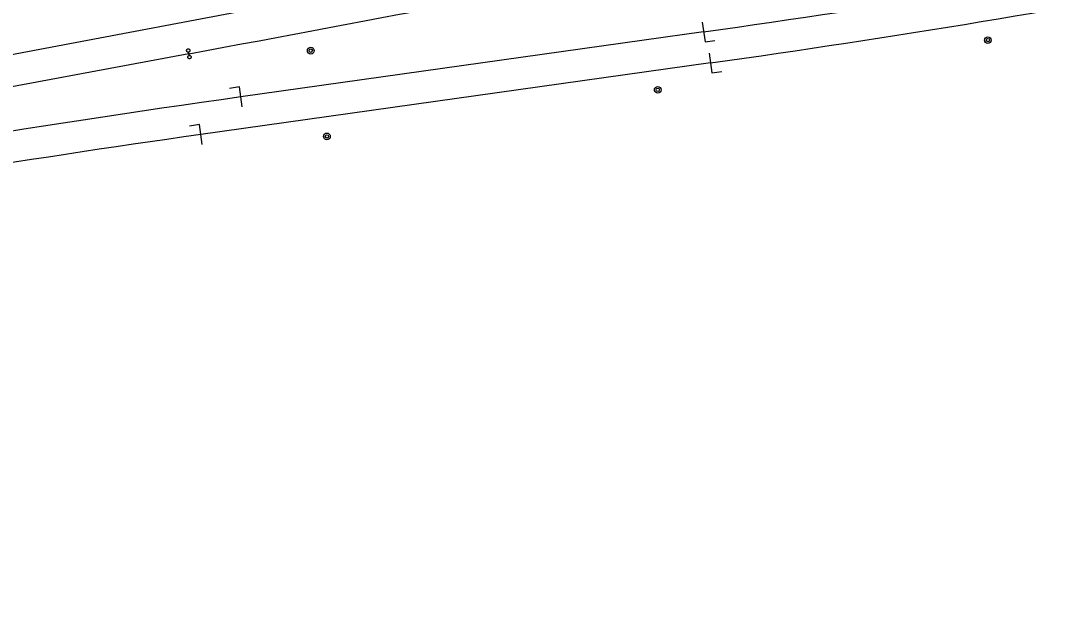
# Model space of a CAD drawing. Extents: x 6540402 to 6566579, y 5525343 to 5532423.
# Drawn here: x 6557783.1 to 6557937.1, y 5528660.5 to 5528747 of the extents above; entities that cross this region are included whole.
import ezdxf

# ---------------------------------------------------------------- set-up
doc = ezdxf.new("R2010")
doc.units = 0
for name, color, linetype in [('IR_ps_geometria', 7, 'Continuous'), ('TOR_PS_ODW-studnie betonowe', 7, 'Continuous'), ('TOR_PS_OPIS_T-symbole geometrii', 7, 'Continuous'), ('TOR_PS_T-tory projektowane', 7, 'Continuous')]:
    doc.layers.add(name, color=color, linetype=linetype)

msp = doc.modelspace()

# ---------------------------------------------------------------- linework, layer by layer
at = {"layer": 'IR_ps_geometria'}
msp.add_lwpolyline([(6557808.31, 5528741.99), (6557808.35, 5528741.74), (6557808.39, 5528741.75), (6557808.42, 5528741.75), (6557808.45, 5528741.74), (6557808.48, 5528741.73), (6557808.51, 5528741.72), (6557808.54, 5528741.7), (6557808.57, 5528741.68), (6557808.59, 5528741.66), (6557808.61, 5528741.64), (6557808.62, 5528741.61), (6557808.64, 5528741.58), (6557808.64, 5528741.54), (6557808.65, 5528741.51), (6557808.65, 5528741.48), (6557808.64, 5528741.45), (6557808.63, 5528741.42), (6557808.62, 5528741.39), (6557808.61, 5528741.36), (6557808.58, 5528741.33), (6557808.56, 5528741.31), (6557808.54, 5528741.29), (6557808.51, 5528741.27), (6557808.48, 5528741.26), (6557808.44, 5528741.25), (6557808.41, 5528741.25), (6557808.38, 5528741.25), (6557808.35, 5528741.25), (6557808.32, 5528741.26), (6557808.29, 5528741.28), (6557808.26, 5528741.29), (6557808.23, 5528741.31), (6557808.21, 5528741.34), (6557808.19, 5528741.36), (6557808.17, 5528741.39), (6557808.16, 5528741.42), (6557808.15, 5528741.45), (6557808.15, 5528741.49), (6557808.15, 5528741.52), (6557808.15, 5528741.55), (6557808.16, 5528741.58), (6557808.18, 5528741.61), (6557808.19, 5528741.64), (6557808.21, 5528741.67), (6557808.24, 5528741.69), (6557808.26, 5528741.71), (6557808.29, 5528741.72), (6557808.32, 5528741.74), (6557808.35, 5528741.74), (6557808.26, 5528742.24), (6557808.23, 5528742.23), (6557808.2, 5528742.23), (6557808.16, 5528742.24), (6557808.13, 5528742.25), (6557808.1, 5528742.26), (6557808.07, 5528742.28), (6557808.05, 5528742.3), (6557808.03, 5528742.32), (6557808.01, 5528742.35), (6557807.99, 5528742.37), (6557807.98, 5528742.4), (6557807.97, 5528742.44), (6557807.97, 5528742.47), (6557807.97, 5528742.5), (6557807.97, 5528742.53), (6557807.98, 5528742.56), (6557807.99, 5528742.59), (6557808.01, 5528742.62), (6557808.03, 5528742.65), (6557808.05, 5528742.67), (6557808.08, 5528742.69), (6557808.11, 5528742.71), (6557808.14, 5528742.72), (6557808.17, 5528742.73), (6557808.2, 5528742.73), (6557808.23, 5528742.73), (6557808.27, 5528742.73), (6557808.3, 5528742.72), (6557808.33, 5528742.7), (6557808.36, 5528742.69), (6557808.38, 5528742.67), (6557808.4, 5528742.64), (6557808.42, 5528742.62), (6557808.44, 5528742.59), (6557808.45, 5528742.56), (6557808.46, 5528742.53), (6557808.46, 5528742.5), (6557808.46, 5528742.46), (6557808.46, 5528742.43), (6557808.45, 5528742.4), (6557808.44, 5528742.37), (6557808.42, 5528742.34), (6557808.4, 5528742.31), (6557808.38, 5528742.29), (6557808.35, 5528742.27), (6557808.32, 5528742.26), (6557808.29, 5528742.24), (6557808.26, 5528742.24)], close=True, dxfattribs=at)
msp.add_lwpolyline([(6557808.31, 5528741.99), (6557808.35, 5528741.74), (6557808.39, 5528741.75), (6557808.42, 5528741.75), (6557808.45, 5528741.74), (6557808.48, 5528741.73), (6557808.51, 5528741.72), (6557808.54, 5528741.7), (6557808.57, 5528741.68), (6557808.59, 5528741.66), (6557808.61, 5528741.64), (6557808.62, 5528741.61), (6557808.64, 5528741.58), (6557808.64, 5528741.54), (6557808.65, 5528741.51), (6557808.65, 5528741.48), (6557808.64, 5528741.45), (6557808.63, 5528741.42), (6557808.62, 5528741.39), (6557808.61, 5528741.36), (6557808.58, 5528741.33), (6557808.56, 5528741.31), (6557808.54, 5528741.29), (6557808.51, 5528741.27), (6557808.48, 5528741.26), (6557808.44, 5528741.25), (6557808.41, 5528741.25), (6557808.38, 5528741.25), (6557808.35, 5528741.25), (6557808.32, 5528741.26), (6557808.29, 5528741.28), (6557808.26, 5528741.29), (6557808.23, 5528741.31), (6557808.21, 5528741.34), (6557808.19, 5528741.36), (6557808.17, 5528741.39), (6557808.16, 5528741.42), (6557808.15, 5528741.45), (6557808.15, 5528741.49), (6557808.15, 5528741.52), (6557808.15, 5528741.55), (6557808.16, 5528741.58), (6557808.18, 5528741.61), (6557808.19, 5528741.64), (6557808.21, 5528741.67), (6557808.24, 5528741.69), (6557808.26, 5528741.71), (6557808.29, 5528741.72), (6557808.32, 5528741.74), (6557808.35, 5528741.74), (6557808.26, 5528742.24), (6557808.23, 5528742.23), (6557808.2, 5528742.23), (6557808.16, 5528742.24), (6557808.13, 5528742.25), (6557808.1, 5528742.26), (6557808.07, 5528742.28), (6557808.05, 5528742.3), (6557808.03, 5528742.32), (6557808.01, 5528742.35), (6557807.99, 5528742.37), (6557807.98, 5528742.4), (6557807.97, 5528742.44), (6557807.97, 5528742.47), (6557807.97, 5528742.5), (6557807.97, 5528742.53), (6557807.98, 5528742.56), (6557807.99, 5528742.59), (6557808.01, 5528742.62), (6557808.03, 5528742.65), (6557808.05, 5528742.67), (6557808.08, 5528742.69), (6557808.11, 5528742.71), (6557808.14, 5528742.72), (6557808.17, 5528742.73), (6557808.2, 5528742.73), (6557808.23, 5528742.73), (6557808.27, 5528742.73), (6557808.3, 5528742.72), (6557808.33, 5528742.7), (6557808.36, 5528742.69), (6557808.38, 5528742.67), (6557808.4, 5528742.64), (6557808.42, 5528742.62), (6557808.44, 5528742.59), (6557808.45, 5528742.56), (6557808.46, 5528742.53), (6557808.46, 5528742.5), (6557808.46, 5528742.46), (6557808.46, 5528742.43), (6557808.45, 5528742.4), (6557808.44, 5528742.37), (6557808.42, 5528742.34), (6557808.4, 5528742.31), (6557808.38, 5528742.29), (6557808.35, 5528742.27), (6557808.32, 5528742.26), (6557808.29, 5528742.24), (6557808.26, 5528742.24)], close=True, dxfattribs=at)
msp.add_lwpolyline([(6557808.31, 5528741.99), (6557808.35, 5528741.74), (6557808.39, 5528741.75), (6557808.42, 5528741.75), (6557808.45, 5528741.74), (6557808.48, 5528741.73), (6557808.51, 5528741.72), (6557808.54, 5528741.7), (6557808.57, 5528741.68), (6557808.59, 5528741.66), (6557808.61, 5528741.64), (6557808.62, 5528741.61), (6557808.64, 5528741.58), (6557808.64, 5528741.54), (6557808.65, 5528741.51), (6557808.65, 5528741.48), (6557808.64, 5528741.45), (6557808.63, 5528741.42), (6557808.62, 5528741.39), (6557808.61, 5528741.36), (6557808.58, 5528741.33), (6557808.56, 5528741.31), (6557808.54, 5528741.29), (6557808.51, 5528741.27), (6557808.48, 5528741.26), (6557808.44, 5528741.25), (6557808.41, 5528741.25), (6557808.38, 5528741.25), (6557808.35, 5528741.25), (6557808.32, 5528741.26), (6557808.29, 5528741.28), (6557808.26, 5528741.29), (6557808.23, 5528741.31), (6557808.21, 5528741.34), (6557808.19, 5528741.36), (6557808.17, 5528741.39), (6557808.16, 5528741.42), (6557808.15, 5528741.45), (6557808.15, 5528741.49), (6557808.15, 5528741.52), (6557808.15, 5528741.55), (6557808.16, 5528741.58), (6557808.18, 5528741.61), (6557808.19, 5528741.64), (6557808.21, 5528741.67), (6557808.24, 5528741.69), (6557808.26, 5528741.71), (6557808.29, 5528741.72), (6557808.32, 5528741.74), (6557808.35, 5528741.74), (6557808.26, 5528742.24), (6557808.23, 5528742.23), (6557808.2, 5528742.23), (6557808.16, 5528742.24), (6557808.13, 5528742.25), (6557808.1, 5528742.26), (6557808.07, 5528742.28), (6557808.05, 5528742.3), (6557808.03, 5528742.32), (6557808.01, 5528742.35), (6557807.99, 5528742.37), (6557807.98, 5528742.4), (6557807.97, 5528742.44), (6557807.97, 5528742.47), (6557807.97, 5528742.5), (6557807.97, 5528742.53), (6557807.98, 5528742.56), (6557807.99, 5528742.59), (6557808.01, 5528742.62), (6557808.03, 5528742.65), (6557808.05, 5528742.67), (6557808.08, 5528742.69), (6557808.11, 5528742.71), (6557808.14, 5528742.72), (6557808.17, 5528742.73), (6557808.2, 5528742.73), (6557808.23, 5528742.73), (6557808.27, 5528742.73), (6557808.3, 5528742.72), (6557808.33, 5528742.7), (6557808.36, 5528742.69), (6557808.38, 5528742.67), (6557808.4, 5528742.64), (6557808.42, 5528742.62), (6557808.44, 5528742.59), (6557808.45, 5528742.56), (6557808.46, 5528742.53), (6557808.46, 5528742.5), (6557808.46, 5528742.46), (6557808.46, 5528742.43), (6557808.45, 5528742.4), (6557808.44, 5528742.37), (6557808.42, 5528742.34), (6557808.4, 5528742.31), (6557808.38, 5528742.29), (6557808.35, 5528742.27), (6557808.32, 5528742.26), (6557808.29, 5528742.24), (6557808.26, 5528742.24)], close=True, dxfattribs=at)
msp.add_lwpolyline([(6557808.31, 5528741.99), (6557808.35, 5528741.74), (6557808.39, 5528741.75), (6557808.42, 5528741.75), (6557808.45, 5528741.74), (6557808.48, 5528741.73), (6557808.51, 5528741.72), (6557808.54, 5528741.7), (6557808.57, 5528741.68), (6557808.59, 5528741.66), (6557808.61, 5528741.64), (6557808.62, 5528741.61), (6557808.64, 5528741.58), (6557808.64, 5528741.54), (6557808.65, 5528741.51), (6557808.65, 5528741.48), (6557808.64, 5528741.45), (6557808.63, 5528741.42), (6557808.62, 5528741.39), (6557808.61, 5528741.36), (6557808.58, 5528741.33), (6557808.56, 5528741.31), (6557808.54, 5528741.29), (6557808.51, 5528741.27), (6557808.48, 5528741.26), (6557808.44, 5528741.25), (6557808.41, 5528741.25), (6557808.38, 5528741.25), (6557808.35, 5528741.25), (6557808.32, 5528741.26), (6557808.29, 5528741.28), (6557808.26, 5528741.29), (6557808.23, 5528741.31), (6557808.21, 5528741.34), (6557808.19, 5528741.36), (6557808.17, 5528741.39), (6557808.16, 5528741.42), (6557808.15, 5528741.45), (6557808.15, 5528741.49), (6557808.15, 5528741.52), (6557808.15, 5528741.55), (6557808.16, 5528741.58), (6557808.18, 5528741.61), (6557808.19, 5528741.64), (6557808.21, 5528741.67), (6557808.24, 5528741.69), (6557808.26, 5528741.71), (6557808.29, 5528741.72), (6557808.32, 5528741.74), (6557808.35, 5528741.74), (6557808.26, 5528742.24), (6557808.23, 5528742.23), (6557808.2, 5528742.23), (6557808.16, 5528742.24), (6557808.13, 5528742.25), (6557808.1, 5528742.26), (6557808.07, 5528742.28), (6557808.05, 5528742.3), (6557808.03, 5528742.32), (6557808.01, 5528742.35), (6557807.99, 5528742.37), (6557807.98, 5528742.4), (6557807.97, 5528742.44), (6557807.97, 5528742.47), (6557807.97, 5528742.5), (6557807.97, 5528742.53), (6557807.98, 5528742.56), (6557807.99, 5528742.59), (6557808.01, 5528742.62), (6557808.03, 5528742.65), (6557808.05, 5528742.67), (6557808.08, 5528742.69), (6557808.11, 5528742.71), (6557808.14, 5528742.72), (6557808.17, 5528742.73), (6557808.2, 5528742.73), (6557808.23, 5528742.73), (6557808.27, 5528742.73), (6557808.3, 5528742.72), (6557808.33, 5528742.7), (6557808.36, 5528742.69), (6557808.38, 5528742.67), (6557808.4, 5528742.64), (6557808.42, 5528742.62), (6557808.44, 5528742.59), (6557808.45, 5528742.56), (6557808.46, 5528742.53), (6557808.46, 5528742.5), (6557808.46, 5528742.46), (6557808.46, 5528742.43), (6557808.45, 5528742.4), (6557808.44, 5528742.37), (6557808.42, 5528742.34), (6557808.4, 5528742.31), (6557808.38, 5528742.29), (6557808.35, 5528742.27), (6557808.32, 5528742.26), (6557808.29, 5528742.24), (6557808.26, 5528742.24)], close=True, dxfattribs=at)
at = {"layer": 'TOR_PS_ODW-studnie betonowe'}
for centre, radius in [((6557928.05, 5528744.04), 0.5), ((6557826.57, 5528742.46), 0.5), ((6557928.05, 5528744.04), 0.25), ((6557826.57, 5528742.46), 0.25), ((6557878.57, 5528736.59), 0.5), ((6557878.57, 5528736.59), 0.25), ((6557829, 5528729.62), 0.5), ((6557829, 5528729.62), 0.25)]:
    msp.add_circle(centre, radius, dxfattribs=at)
at = {"layer": 'TOR_PS_OPIS_T-symbole geometrii'}
for p, q in [((6557885.24, 5528746.75), (6557885.66, 5528743.78)), ((6557885.66, 5528743.78), (6557887.14, 5528743.99)), ((6557886.26, 5528742.11), (6557886.67, 5528739.14)), ((6557886.67, 5528739.14), (6557888.16, 5528739.34)), ((6557815.9, 5528737.02), (6557814.41, 5528736.81)), ((6557816.32, 5528734.05), (6557815.9, 5528737.02)), ((6557809.9, 5528731.38), (6557808.41, 5528731.17)), ((6557810.32, 5528728.41), (6557809.9, 5528731.38))]:
    msp.add_line(p, q, dxfattribs=at)
at = {"layer": 'TOR_PS_T-tory projektowane'}
for p, q in [((6558571.55, 5528891.54), (6557352.88, 5528660.54)), ((6557885.45, 5528745.27), (6557816.11, 5528735.53)), ((6557808.31, 5528741.99), (6557741.27, 5528729.46)), ((6557886.47, 5528740.62), (6557810.11, 5528729.89))]:
    msp.add_line(p, q, dxfattribs=at)
for centre, radius, start, end in [((6557646.27, 5530448.56), 1720, 277.99328, 280.73324), ((6551755.99, 5561131.37), 32950, 280.584285, 280.733239), ((6557647.16, 5530443.89), 1720, 277.99771, 280.73324), ((6558094.22, 5526754.96), 2000, 97.99328, 100.73324), ((6558049.42, 5527026.62), 1720, 97.99771, 100.73324)]:
    msp.add_arc(centre, radius, start, end, dxfattribs=at)

doc.saveas('drawing.dxf')
